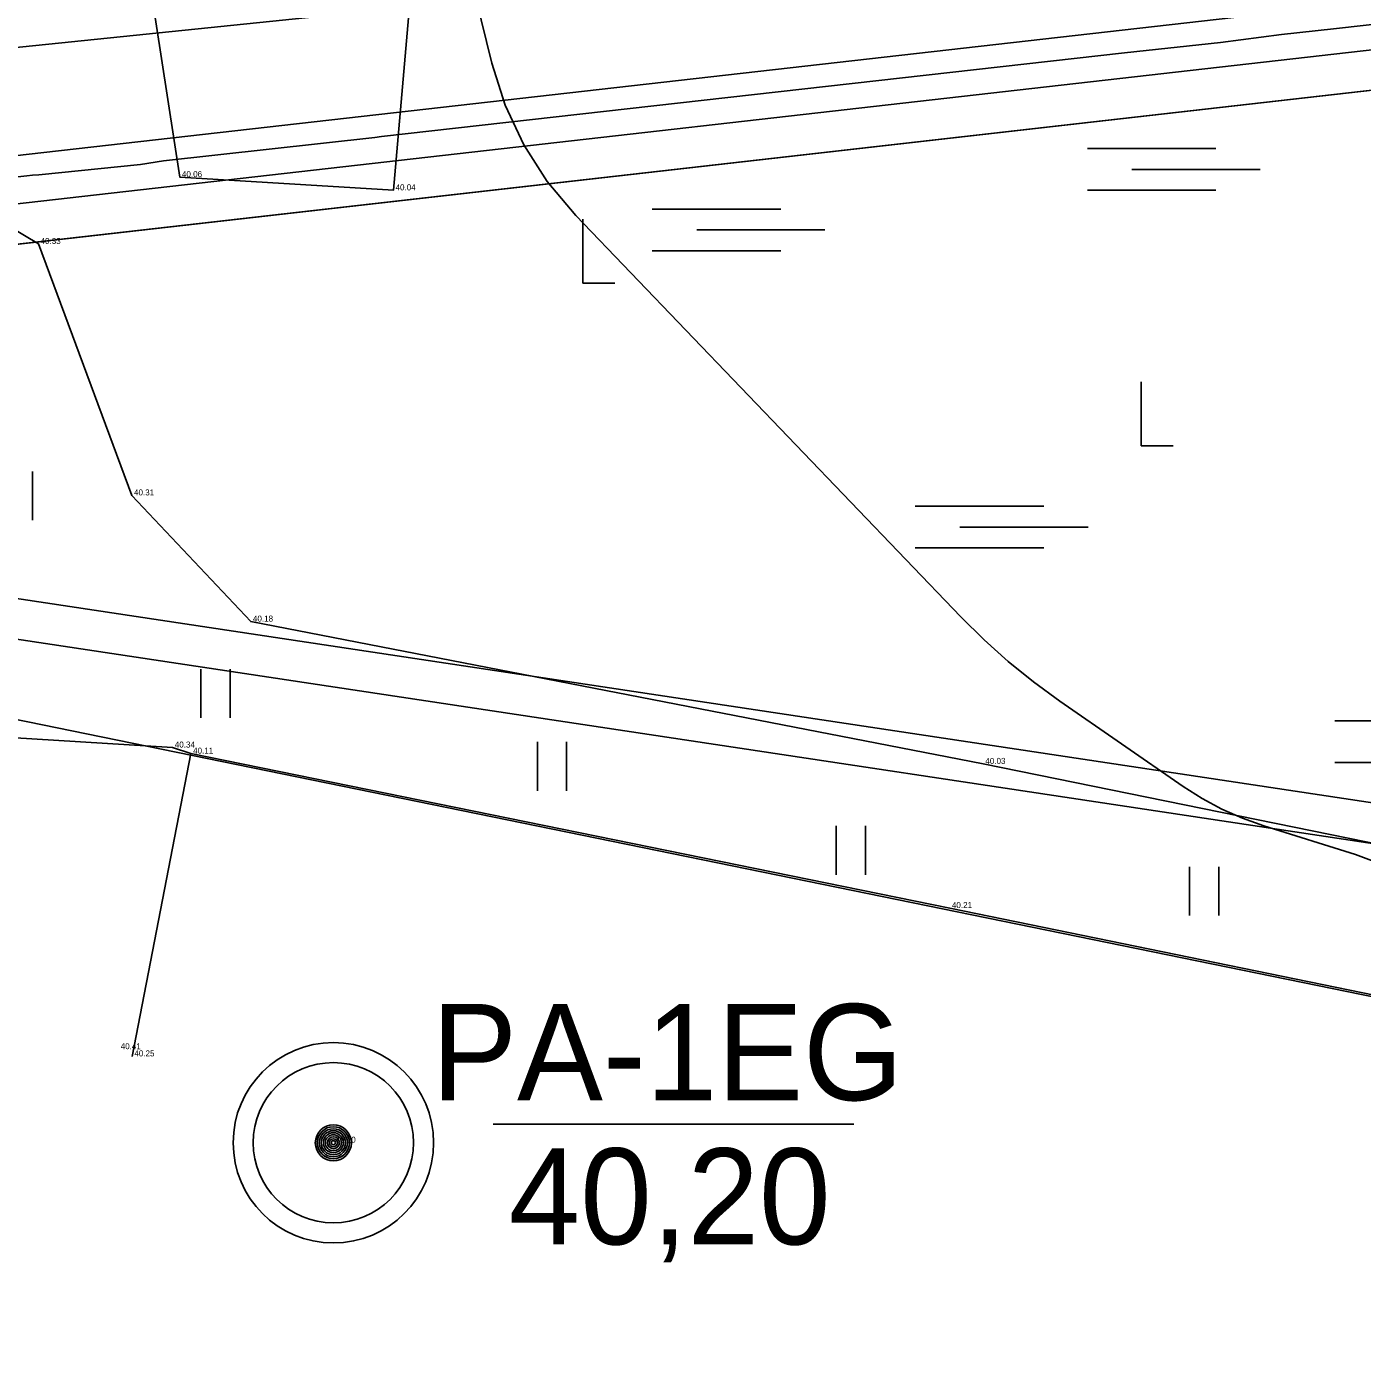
# Model space of a CAD drawing. Extents: x 544674 to 552202, y 6585829 to 6588119.
# Drawn here: x 549408.2 to 549474.8, y 6587259 to 6587326.2 of the extents above; entities that cross this region are included whole.
import ezdxf

# ---------------------------------------------------------------- set-up
doc = ezdxf.new("R2010")
doc.units = 0
for name, color, linetype in [('AED', 7, 'Continuous'), ('GEOLPUNKT_abi', 7, 'Continuous'), ('HALJASTUS', 7, 'Continuous'), ('HORISONTAAL-EH2000', 7, 'Continuous'), ('illumineerimisjooned', 7, 'Continuous'), ('kataster', 7, 'Continuous'), ('Lõige', 7, 'Continuous'), ('maardlad', 7, 'Continuous'), ('ME', 7, 'Continuous'), ('MOOTKORG-EH2000', 7, 'Continuous'), ('Plokid', 7, 'Continuous'), ('Plokid orig', 7, 'Continuous'), ('TEE', 7, 'Continuous'), ('TM_taotletav', 7, 'Continuous')]:
    doc.layers.add(name, color=color, linetype=linetype)

# ---------------------------------------------------------------- blocks, each defined once
blk = doc.blocks.new('SOO')
at = {"layer": 'HALJASTUS'}
for p, q in [((-2.19, 0.65), (1.82, 0.65)), ((-0.8, 0), (3.2, 0)), ((-2.19, -0.65), (1.82, -0.65))]:
    blk.add_line(p, q, dxfattribs=at)
blk = doc.blocks.new('RAIESM')
at = {"layer": 'HALJASTUS'}
for p, q in [((0, 2), (0, 0)), ((0, 0), (1, 0))]:
    blk.add_line(p, q, dxfattribs=at)

msp = doc.modelspace()

# ---------------------------------------------------------------- linework, layer by layer
at = {"layer": 'AED'}
msp.add_lwpolyline([(549413.459, 6587274.811), (549416.391, 6587289.924), (549454.255, 6587282.214), (549482.826, 6587276.356)], dxfattribs=at)
at = {"layer": 'GEOLPUNKT_abi'}
msp.add_line((549431.476, 6587271.424), (549449.476, 6587271.424), dxfattribs=at)
for radius in [5, 4, 0.9, 0.801, 0.7, 0.6, 0.5, 0.4, 0.3, 0.2, 0.1]:
    msp.add_circle((549423.5, 6587270.5), radius, dxfattribs=at)
at = {"layer": 'HALJASTUS'}
for p, q in [((549408.485, 6587301.574), (549408.485, 6587304.01)), ((549416.895, 6587291.709), (549416.895, 6587294.145)), ((549418.351, 6587291.709), (549418.351, 6587294.145)), ((549433.683, 6587288.071), (549433.683, 6587290.506)), ((549435.14, 6587288.071), (549435.14, 6587290.506)), ((549448.597, 6587283.878), (549448.597, 6587286.314)), ((549450.053, 6587283.878), (549450.053, 6587286.314)), ((549466.222, 6587281.844), (549466.222, 6587284.279)), ((549467.678, 6587281.844), (549467.678, 6587284.279))]:
    msp.add_line(p, q, dxfattribs=at)
msp.add_lwpolyline([(549517.603, 6587275.52), (549505.664, 6587291.608), (549495.011, 6587287.544), (549479.609, 6587284.583), (549455.922, 6587289.412), (549419.377, 6587296.518), (549413.442, 6587302.815), (549408.78, 6587315.368), (549379.589, 6587332.757), (549361.373, 6587369.391), (549399.11, 6587381.358), (549404.498, 6587365.547), (549398.242, 6587360.016), (549411.085, 6587349.513), (549415.834, 6587318.706), (549426.494, 6587318.048), (549428.606, 6587342.35), (549434.547, 6587372.782)], dxfattribs=at)
msp.add_lwpolyline([(549517.603, 6587275.52), (549505.664, 6587291.608), (549495.011, 6587287.544), (549479.609, 6587284.583), (549455.922, 6587289.412), (549419.377, 6587296.518), (549413.442, 6587302.815), (549408.78, 6587315.368), (549379.589, 6587332.757), (549361.373, 6587369.391), (549399.11, 6587381.358), (549404.498, 6587365.547), (549398.242, 6587360.016), (549411.085, 6587349.513), (549415.834, 6587318.706), (549426.494, 6587318.048), (549428.606, 6587342.35), (549434.547, 6587372.782)], dxfattribs=at)
at = {"layer": 'HORISONTAAL-EH2000'}
msp.add_lwpolyline([(549428.509, 6587336.17), (549431.414, 6587324.402), (549432.08, 6587322.29), (549432.999, 6587320.319), (549434.173, 6587318.487), (549435.601, 6587316.795), (549454.818, 6587296.749), (549455.969, 6587295.606), (549457.174, 6587294.526), (549458.432, 6587293.507), (549459.743, 6587292.55), (549465.897, 6587288.291), (549466.85, 6587287.682), (549467.841, 6587287.151), (549468.869, 6587286.697), (549469.934, 6587286.32), (549474.506, 6587284.891), (549475.439, 6587284.535)], dxfattribs=at)
at = {"layer": 'illumineerimisjooned'}
msp.add_lwpolyline([(549385.759, 6587370.897), (549453.195, 6587391.496), (549657.69, 6587485.602), (549953.264, 6587514.367), (549959, 6587478.673), (549960.584, 6587470.411), (549966.491, 6587468.647), (550074.588, 6587526.998), (550194.651, 6587392.056), (550162.07, 6587337.455), (550384.802, 6587285.483), (550352.858, 6587156.225), (550166.563, 6587182.325), (550170.434, 6587196.945), (550126.763, 6587279.172), (549985.425, 6587249.939), (549966.482, 6587380.956), (549334.887, 6587309.084), (549332.256, 6587325.74), (549351.293, 6587327.741), (549373.837, 6587344.121)], close=True, dxfattribs=at)
msp.add_lwpolyline([(550162.574, 6587182.89), (549969.54, 6587210.591), (549955.963, 6587304.306), (549759.7, 6587283.78), (549491.831, 6587284.981), (549348.461, 6587306.603)], dxfattribs=at)
at = {"layer": 'kataster'}
for points in [[(549325.21, 6587357.28), (549963.15, 6587426.56), (549964.78, 6587378.75), (549333.21, 6587306.88)], [(549964.78, 6587378.75), (549983.75, 6587247.55), (550125.7, 6587276.91), (550168.3, 6587196.7), (550161.05, 6587169.32), (549691.27, 6587233.58), (549333.21, 6587306.88)]]:
    msp.add_lwpolyline(points, close=True, dxfattribs=at)
msp.add_lwpolyline([(550774.77, 6586902.25), (550659.32, 6586928.33), (550536.4, 6586945.03), (550469.89, 6586954.13), (549873.78, 6587035.72), (549864.75, 6587036.98), (549366.23, 6587106.44), (549360.12, 6587142.55), (549349.59, 6587203.19), (549333.21, 6587306.88), (549691.27, 6587233.58), (550351.66, 6587143.04), (550586.6, 6587111.11), (550644.31, 6586972.83), (550788.48, 6586943.58)], dxfattribs=at)
at = {"layer": 'Lõige'}
msp.add_lwpolyline([(549317.52, 6587312.891), (549389.662, 6587323.306), (549737.632, 6587359.41), (549942.2, 6587421.1), (550060.238, 6587456.014), (550146.758, 6587481.605)], dxfattribs=at)
at = {"layer": 'maardlad'}
msp.add_lwpolyline([(549329.95, 6587327.51), (549333.21, 6587306.88), (549964.78, 6587378.75), (549983.75, 6587247.55), (550125.7, 6587276.91), (550168.3, 6587196.7), (550164.05, 6587180.66), (550354.37, 6587153.99), (550387.23, 6587286.97), (550165.19, 6587338.78), (550197.12, 6587392.29), (550075.03, 6587529.51), (549966.27, 6587470.8), (549962.32, 6587471.98), (549960.97, 6587479.02), (549954.94, 6587516.54), (549657.16, 6587487.56), (549464.02, 6587398.68), (549961.32, 6587453.7), (549963.15, 6587426.56), (549380.16, 6587363.23), (549372.23, 6587345.42), (549350.55, 6587329.67)], close=True, dxfattribs=at)
at = {"layer": 'ME'}
msp.add_lwpolyline([(549384.302, 6587372.543), (549452.481, 6587393.37), (549657.16, 6587487.56), (549954.94, 6587516.54), (549960.97, 6587479.02), (549962.32, 6587471.98), (549966.27, 6587470.8), (550075.03, 6587529.51), (550197.12, 6587392.29), (550165.19, 6587338.78), (550387.23, 6587286.97), (550354.367, 6587153.994), (550164.052, 6587180.657), (550168.3, 6587196.7), (550125.7, 6587276.91), (549983.75, 6587247.55), (549964.78, 6587378.75), (549333.21, 6587306.88), (549329.952, 6587327.509), (549350.55, 6587329.674), (549372.228, 6587345.424), (549384.302, 6587372.543)], dxfattribs=at)
at = {"layer": 'Plokid'}
msp.add_lwpolyline([(549387.506, 6587368.921), (549454.051, 6587389.248), (549658.325, 6587483.253), (549951.252, 6587511.76), (549956.636, 6587478.257), (549958.501, 6587468.528), (549966.757, 6587466.063), (550074.057, 6587523.985), (550191.689, 6587391.775), (550158.326, 6587335.864), (550381.889, 6587283.698), (550351.048, 6587158.902), (550169.575, 6587184.327), (550172.995, 6587197.24), (550128.039, 6587281.887), (549987.436, 6587252.806), (549968.524, 6587383.604), (549336.899, 6587311.728), (549335.021, 6587323.618), (549352.183, 6587325.422), (549375.768, 6587342.557)], close=True, dxfattribs=at)
msp.add_lwpolyline([(549351.033, 6587326.344), (549333.816, 6587324.526), (549335.419, 6587313.963), (549335.953, 6587310.515), (549360.001, 6587313.258), (549364.204, 6587313.775), (549374.121, 6587315.02), (549375.457, 6587315.189), (549377.543, 6587315.423), (549379.895, 6587315.707), (549391.88, 6587316.97), (549408.21, 6587318.765), (549408.49, 6587318.795), (549408.801, 6587318.817), (549413.883, 6587319.335), (549415.032, 6587319.511), (549425.571, 6587320.683), (549425.902, 6587320.728), (549462.978, 6587324.905), (549467.763, 6587325.434), (549470.807, 6587325.817), (549473.414, 6587326.109), (549473.564, 6587326.124), (549483.457, 6587327.245)], dxfattribs=at)
at = {"layer": 'Plokid orig'}
msp.add_lwpolyline([(549384.302, 6587372.543), (549452.481, 6587393.37), (549657.16, 6587487.56), (549954.94, 6587516.54), (549960.97, 6587479.02), (549962.32, 6587471.98), (549966.27, 6587470.8), (550075.03, 6587529.51), (550197.12, 6587392.29), (550165.19, 6587338.78), (550387.23, 6587286.97), (550354.367, 6587153.994), (550164.052, 6587180.657), (550168.3, 6587196.7), (550125.7, 6587276.91), (549983.75, 6587247.55), (549964.78, 6587378.75), (549333.21, 6587306.88), (549329.952, 6587327.509), (549350.55, 6587329.674), (549372.228, 6587345.424), (549384.302, 6587372.543)], dxfattribs=at)
at = {"layer": 'TEE'}
msp.add_lwpolyline([(549416.391, 6587289.924), (549415.477, 6587290.228), (549398.174, 6587291.301), (549380.642, 6587286.98), (549372.312, 6587287.995), (549357.41, 6587293.519)], dxfattribs=at)
at = {"layer": 'TM_taotletav'}
msp.add_lwpolyline([(549954.259, 6587302.117), (549759.8, 6587281.779), (549491.676, 6587282.982), (549333.21, 6587306.88), (549329.952, 6587327.509), (549350.55, 6587329.674), (549372.228, 6587345.424), (549384.302, 6587372.543)], dxfattribs=at)

# ---------------------------------------------------------------- block references
at = {"layer": 'HALJASTUS', "xscale": 1.6, "yscale": 1.6000000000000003}
for name, p in [('SOO', (549464.63, 6587319.087)), ('RAIESM', (549435.95, 6587313.413)), ('SOO', (549442.91, 6587316.07)), ('RAIESM', (549463.814, 6587305.289)), ('SOO', (549456.039, 6587301.236)), ('SOO', (549476.983, 6587290.523))]:
    msp.add_blockref(name, p, dxfattribs=at)

# ---------------------------------------------------------------- texts
at = {"layer": 'GEOLPUNKT_abi'}
for s, p in [('PA-1EG', (549428.387, 6587272.624)), ('40,20', (549432.25, 6587265.424))]:
    msp.add_text(s, height=4.8, dxfattribs=at).set_placement(p)
at = {"layer": 'MOOTKORG-EH2000'}
for s, p in [(' 40.06', (549415.834, 6587318.706)), (' 40.04', (549426.494, 6587318.048)), (' 40.33', (549408.78, 6587315.368)), (' 40.31', (549413.442, 6587302.815)), (' 40.18', (549419.377, 6587296.518)), (' 40.34', (549415.477, 6587290.228)), (' 40.11', (549416.391, 6587289.924)), (' 40.03', (549455.922, 6587289.412)), (' 40.21', (549454.255, 6587282.214)), (' 40.41', (549412.778, 6587275.17)), (' 40.25', (549413.459, 6587274.811)), (' 40.20', (549423.5, 6587270.5))]:
    msp.add_text(s, height=0.3, dxfattribs=at).set_placement(p)

doc.saveas('drawing.dxf')
